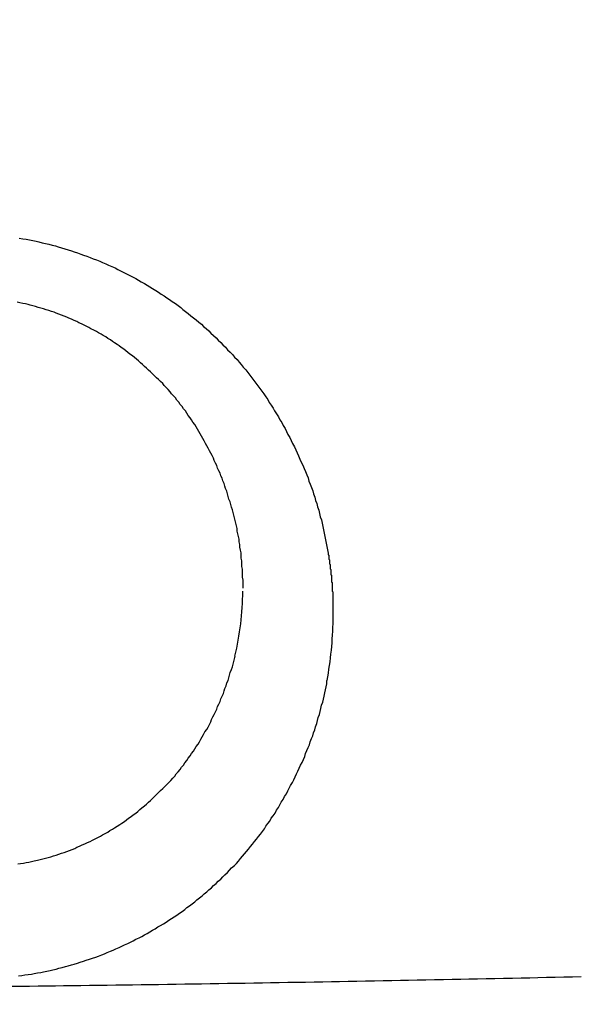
# Model space of a CAD drawing. Header units: millimetres. Extents: x -604189 to 881711, y -381903 to -7297.
# Tile 718 of 1056: x -572247 to -572239, y -161879 to -161865. Entities that reach past the tile are written whole.
import ezdxf

# ---------------------------------------------------------------- set-up
doc = ezdxf.new("R2010")
doc.units = ezdxf.units.MM
doc.header["$LTSCALE"] = 100
doc.linetypes.add('0.5_0.5', pattern=[1, 0.5, -0.5])
doc.linetypes.add('ACAD_ISO04W100', pattern=[30.5, 24, -3, 0.5, -3])
doc.layers.get('Defpoints').update_dxf_attribs({"color": 30})
doc.layers.add('OPIS', color=7, linetype='Continuous')
doc.layers.add('strop osie', color=80, linetype='ACAD_ISO04W100', lineweight=5)
doc.styles.get("Standard").update_dxf_attribs({"font": 'romans.shx', "width": 0.5})
doc.dimstyles.new('1 50', dxfattribs={"dimtxt": 150, "dimasz": 80, "dimexe": 1, "dimexo": 1, "dimgap": 20, "dimtad": 1, "dimdec": 0, "dimlfac": 0.1, "dimtxsty": 'Standard', "dimblk": 'ARCHTICK', "dimcen": 200, "dimclrd": 2, "dimadec": 1, "dimazin": 0, "dimtfac": 1, "dimtdec": 0, "dimtmove": 0, "dimatfit": 3, "dimldrblk": 'ARCHTICK', "dimfxl": 120, "dimfxlon": 1, "dimtfill": 1, "dimarcsym": 0})

# ---------------------------------------------------------------- blocks, each defined once
blk = doc.blocks.new('_ArchTick')
at = {"layer": 'strop osie', "color": 0, "const_width": 0.15}
blk.add_lwpolyline([(-0.5, -0.5), (0.5, 0.5)], dxfattribs=at)
blk = doc.blocks.new('*D3294')
at = {"layer": 'Defpoints', "color": 0, "linetype": 'ByBlock', "lineweight": 5, "transparency": 16777216}
for p in [(-595783.126, -159420.303), (-593748.924, -159420.303), (-552118.935, -179940.303)]:
    blk.add_point(p, dxfattribs=at)
at = {"layer": 'OPIS', "color": 0, "linetype": 'Continuous', "lineweight": -2, "transparency": 16777216}
for p, q in [((-595723.126, -159420.303), (-595784.126, -159420.303)), ((-595723.126, -179940.303), (-595784.126, -179940.303))]:
    blk.add_line(p, q, dxfattribs=at)
at = {"layer": 'OPIS', "color": 2, "lineweight": -2, "transparency": 16777216}
blk.add_line((-595783.126, -179940.303), (-595783.126, -159420.303), dxfattribs=at)
at = {"layer": 'OPIS', "color": 2, "linetype": 'ByBlock', "lineweight": -2, "transparency": 16777216, "xscale": 80, "yscale": 80, "zscale": 80}
for p, rotation in [((-595783.126, -159420.303), 90), ((-595783.126, -179940.303), 270)]:
    blk.add_blockref('_ArchTick', p, dxfattribs=dict(at, rotation=rotation))
at = {"layer": 'OPIS', "color": 0, "linetype": 'ByBlock', "lineweight": 13, "transparency": 16777216, "insert": (-595878.126, -169680.303), "char_height": 150, "attachment_point": 5, "rotation": 90, "bg_fill": 3, "box_fill_scale": 1.1, "bg_fill_color": 256, "bg_fill_true_color": 13158600, "bg_fill_transparency": 0}
blk.add_mtext('2052', dxfattribs=at)

msp = doc.modelspace()

# ---------------------------------------------------------------- hatches: boundary and pattern name
at = {"layer": 'OPIS', "linetype": 'ByBlock', "lineweight": 9}
h = msp.add_hatch(dxfattribs=at)
h.set_pattern_fill('ANSI37', color=0, scale=120, angle=45)
h.set_pattern_definition([(90, (-306927.96, 32475.8), (-381, 0), []), (180, (-306927.96, 32475.8), (-6e-14, -381), [])])
h.paths.add_polyline_path([(-564958.914, -172987.785), (-564958.914, -172265.291), (-565588.914, -172265.291), (-565588.914, -172265.291), (-565628.914, -172265.291), (-565628.914, -172420.3), (-565928.914, -172420.3), (-565928.914, -172265.293), (-565968.914, -172265.293), (-566598.914, -172265.293), (-566598.914, -172987.791, -0.414214), (-566255.978, -173330.728, -0.414052), (-566598.725, -173673.665), (-564960.201, -173673.656, -0.413115), (-565301.851, -173330.722, -0.414214)])
h.paths.add_polyline_path([(-563317.853, -172270.285), (-563958.914, -172270.285), (-563958.914, -172270.285), (-563998.914, -172270.285), (-563998.914, -172420.3), (-564288.914, -172420.3), (-564288.914, -172265.291), (-564328.914, -172265.291), (-564958.914, -172265.291), (-564958.914, -172987.785, -0.414214), (-564615.978, -173330.722, -0.414052), (-564958.725, -173673.658), (-563319.869, -173673.659, -0.412493), (-563660.789, -173330.728, -0.414214), (-563317.853, -172987.791)])
h.paths.add_polyline_path([(-562443.921, -172420.3), (-562658.914, -172420.3), (-562658.914, -172270.285), (-562698.914, -172270.285), (-563317.853, -172270.285), (-563317.853, -172987.791, -0.414214), (-562974.916, -173330.728, -0.414052), (-563317.663, -173673.665), (-562443.921, -173685.504)])
h.paths.add_polyline_path([(-562030.397, -172946.835, -0.330214), (-561835.821, -172684.34, -0.155268), (-561986.974, -172216.948, -0.443866), (-562283.974, -172485.594), (-562283.974, -172198.948), (-562289.824, -172198.948), (-562289.824, -172161.148), (-562318.924, -172161.148), (-562318.924, -172420.3), (-562443.921, -172420.3), (-562443.921, -173690.906), (-562060.928, -173690.694), (-562060.928, -173828.803), (-561442.163, -173828.803), (-561440.598, -173828.041), (-561440.598, -173828.803), (-560917.614, -173828.803), (-560910.306, -172420.3), (-561118.924, -172420.3), (-561118.924, -172161.148), (-561141.424, -172161.148), (-561141.424, -172207.948), (-561147.274, -172207.948), (-561147.274, -173026.498, -0.106281), (-561482.373, -172966.064, -0.965528)])
h.paths.add_polyline_path([(-569358.914, -172147.298), (-569368.914, -172147.298), (-569368.914, -172152.298), (-569358.914, -172420.3)], flags=16)
h.paths.add_polyline_path([(-569434.414, -172167.566), (-569436.684, -172167.037, -0.348623), (-569444.414, -172157.298, -0.414214), (-569434.414, -172147.298), (-569432.914, -172147.298), (-569432.914, -172137.298), (-569412.914, -172137.298), (-569412.914, -172095.298), (-569358.914, -172095.298), (-569358.914, -172147.298), (-569368.914, -172152.298)], flags=16)
h.paths.add_polyline_path([(-569444.414, -172157.298, -1), (-569424.414, -172157.298, -0.414214), (-569434.414, -172167.298), (-569434.414, -172167.566), (-569432.144, -172167.037, -0.482996)], flags=16)
h.paths.add_polyline_path([(-570317.764, -172888.159, -1), (-569769.066, -172888.159, -1)], flags=16)
h.paths.add_polyline_path([(-566598.914, -172265.293), (-567228.914, -172265.293), (-567228.914, -172265.293), (-567268.914, -172265.293), (-567268.914, -172420.3), (-567568.914, -172420.3), (-567568.914, -172265.291), (-567608.914, -172265.291), (-568238.914, -172265.291), (-568238.914, -172987.788, -0.414214), (-567895.978, -173330.725, -1), (-568581.851, -173330.725, -0.414214), (-568238.914, -172987.788), (-568238.914, -172265.291), (-568868.914, -172265.291), (-568868.914, -172265.291), (-568908.914, -172265.291), (-568908.914, -172420.3), (-569233.914, -172420.3), (-569233.913, -173827.215), (-569188.929, -173827.19), (-569188.929, -173694.629), (-566598.725, -173673.665, -0.414375), (-566941.851, -173330.728, -0.414214), (-566598.914, -172987.791)])
h.paths.add_polyline_path([(-572120.786, -158265.615), (-571320.791, -158262.947), (-571633.005, -158577.251, -0.297068), (-571469.456, -158828.231, -0.419695), (-571748.929, -159102.533), (-571748.929, -159611.059), (-571275.713, -159611.059), (-571214.429, -159611.059), (-571192.429, -159611.059), (-571148.429, -159611.059), (-571148.429, -159601.059), (-571085.429, -159601.059), (-570335.942, -159605.109), (-570335.942, -159420.303), (-569233.921, -159420.303), (-569233.921, -158097.444), (-574223.921, -158097.444), (-574223.921, -159420.303), (-573158.929, -159420.303), (-573158.929, -159611.059), (-573086.929, -159611.059), (-572477.429, -159612.072), (-572477.429, -159611.059), (-572455.429, -159611.059), (-572411.429, -159611.059), (-572411.429, -159601.059), (-572348.429, -159601.059), (-571748.929, -159603.45), (-571748.929, -159102.533, -0.408754), (-572018.154, -158828.231, -0.334215), (-571819.787, -158564.613)])
h.paths.add_polyline_path([(-571515.036, -159592.366), (-571515.339, -159252.667), (-571963.115, -159253.066), (-571962.812, -159592.766)], flags=24)
h.paths.add_polyline_path([(-571705.061, -158166.881), (-571705.061, -157654.119), (-571945.061, -157654.119), (-571945.061, -158166.881)], flags=9)
h.paths.add_polyline_path([(-563090.358, -172828.22), (-563090.667, -172481.849), (-563538.443, -172482.249), (-563538.134, -172828.62)], flags=9)
h.paths.add_polyline_path([(-561529.777, -172649.99), (-561530.086, -172303.619), (-561977.862, -172304.018), (-561977.553, -172650.389)], flags=25)
h.paths.add_polyline_path([(-561455.962, -173757.531), (-561455.962, -174270.293), (-561215.962, -174270.293), (-561215.962, -173757.531)], flags=9)
h.paths.add_polyline_path([(-569817.151, -172584.642), (-569817.454, -172244.943), (-570265.23, -172245.342), (-570264.927, -172585.042)], flags=24)
h.paths.add_polyline_path([(-570193.415, -172731.493), (-570193.415, -173044.826), (-569893.415, -173044.826), (-569893.415, -172731.493)], flags=8)
h.paths.add_polyline_path([(-570746.563, -173757.531), (-570746.563, -174270.293), (-570506.563, -174270.293), (-570506.563, -173757.531)], flags=9)
h.paths.add_polyline_path([(-570778.783, -172791.689), (-570246.64, -172791.689), (-570246.64, -172566.689), (-570778.783, -172566.689)], flags=24)
h.paths.add_polyline_path([(-572214.965, -173241.751), (-569885.679, -173241.751), (-569885.679, -172973.894), (-572214.965, -172973.894)], flags=24)
edge = h.paths.add_edge_path()
edge.add_line((-569358.914, -172220.297), (-569358.914, -171970.3))
edge.add_line((-569358.914, -171970.3), (-572181.901, -171970.3))
edge.add_line((-572181.901, -171970.3), (-572181.901, -172095.298))
edge.add_line((-572181.901, -172095.298), (-572109.901, -172095.298))
edge.add_line((-572109.901, -172095.298), (-572048.617, -172095.298))
edge.add_line((-572048.617, -172095.298), (-571561.686, -172095.298))
edge.add_line((-571561.686, -172095.298), (-571500.401, -172095.298))
edge.add_line((-571500.401, -172095.298), (-571478.401, -172095.298))
edge.add_line((-571478.401, -172095.298), (-571456.401, -172095.298))
edge.add_line((-571456.401, -172095.298), (-571395.117, -172095.298))
edge.add_line((-571395.117, -172095.298), (-570908.199, -172095.298))
edge.add_line((-570908.199, -172095.298), (-570846.914, -172095.298))
edge.add_line((-570846.914, -172095.298), (-570774.914, -172095.298))
edge.add_line((-570774.914, -172095.298), (-570728.914, -172095.298))
edge.add_line((-570728.914, -172095.298), (-570728.914, -172085.298))
edge.add_line((-570728.914, -172085.298), (-570665.914, -172085.298))
edge.add_line((-570665.914, -172085.298), (-569465.914, -172095.298))
edge.add_line((-569465.914, -172095.298), (-570268.581, -172095.298))
edge.add_line((-570268.581, -172095.298), (-570268.581, -172119.798))
edge.add_line((-570268.581, -172119.798), (-570197.581, -172119.798))
edge.add_line((-570197.581, -172119.798), (-569593.199, -172119.798))
edge.add_line((-569593.199, -172119.798), (-569516.914, -172119.798))
edge.add_line((-569516.914, -172119.798), (-569516.914, -172139.798))
edge.add_line((-569516.914, -172139.798), (-569593.199, -172139.798))
edge.add_line((-569593.199, -172139.798), (-570228.914, -172139.798))
edge.add_line((-570228.914, -172139.798), (-570268.581, -172139.798))
edge.add_line((-570268.581, -172139.798), (-570268.581, -172147.298))
edge.add_line((-570268.581, -172147.298), (-570288.581, -172147.298))
edge.add_line((-570288.581, -172147.298), (-570367.581, -172147.298))
edge.add_arc((-570667.414, -172157.298), 300, -95.73917, 1.91021, ccw=False)
edge.add_line((-570697.414, -172455.794), (-570697.414, -172167.566))
edge.add_line((-570697.414, -172167.566), (-570772.914, -172149.967))
edge.add_line((-570772.914, -172149.967), (-570772.914, -172147.298))
edge.add_line((-570772.914, -172147.298), (-570846.914, -172147.298))
edge.add_line((-570846.914, -172147.298), (-570908.199, -172147.298))
edge.add_line((-570908.199, -172147.298), (-571395.117, -172147.298))
edge.add_line((-571395.117, -172147.298), (-571456.401, -172147.298))
edge.add_line((-571456.401, -172147.298), (-571478.401, -172147.298))
edge.add_line((-571478.401, -172147.298), (-571500.401, -172147.298))
edge.add_line((-571500.401, -172147.298), (-571561.686, -172147.298))
edge.add_line((-571561.686, -172147.298), (-572048.617, -172147.298))
edge.add_line((-572048.617, -172147.298), (-572109.901, -172147.298))
edge.add_line((-572109.901, -172147.298), (-572181.901, -172147.298))
edge.add_line((-572181.901, -172147.298), (-572181.901, -172420.3))
edge.add_line((-572181.901, -172420.3), (-572288.93, -172420.3))
edge.add_line((-572288.93, -172420.3), (-572288.929, -173828.901))
edge.add_line((-572288.929, -173828.901), (-569233.913, -173827.215))
edge.add_line((-569233.913, -173827.215), (-569233.914, -172220.297))
edge.add_line((-569233.914, -172220.297), (-569358.914, -172220.297))
at = {"layer": 'OPIS', "linetype": 'ByBlock', "lineweight": 15}
h = msp.add_hatch(dxfattribs=at)
h.set_pattern_fill('ANSI37', color=0, scale=80, angle=45)
h.set_pattern_definition([(90, (-306927.96, 32475.8), (-254, 0), []), (180, (-306927.96, 32475.8), (-3e-14, -254), [])])
h.paths.add_polyline_path([(-559745.616, -168470.303), (-559845.616, -168470.303), (-559845.616, -168410.303), (-559745.616, -168410.303), (-559745.616, -168350.303), (-560845.616, -168350.303), (-560845.616, -168410.303), (-560745.616, -168410.303), (-560745.616, -168470.303, 0.267949), (-560295.616, -169249.726), (-560295.616, -169481.184, -0.414214), (-559952.679, -169824.121, -1), (-560638.553, -169824.121, -0.414214), (-560295.616, -169481.184), (-560295.616, -169249.726, -0.267949), (-560745.616, -168470.303), (-560845.616, -168470.303), (-560845.616, -168350.303), (-561118.924, -168350.303), (-561118.924, -172095.291), (-559553.922, -172095.29), (-559553.924, -168350.303), (-559745.616, -168350.303)])
h.paths.add_polyline_path([(-560989.238, -171970.288), (-560989.238, -171369.43), (-560514.238, -171369.43, -0.414232), (-560506.238, -171377.43), (-560506.238, -171961.436, -0.403374), (-560513.94, -171969.43), (-560989.238, -171969.43), (-560998.924, -171970.288)], flags=16)
h.paths.add_polyline_path([(-560569.238, -171447.43), (-560569.238, -171891.43, -0.414209), (-560619.237, -171941.43), (-560824.236, -171941.432, -0.414225), (-560874.238, -171891.432), (-560874.238, -171447.432, -0.414209), (-560824.238, -171397.432), (-560619.238, -171397.43, -0.414216)], flags=0)
h.paths.add_polyline_path([(-560754.738, -171692.272), (-560768.264, -171689.534), (-560778.52, -171674.091), (-560777.58, -171669.433), (-560791.338, -171669.433), (-560788.513, -171683.421), (-560780.618, -171695.311), (-560768.728, -171703.206), (-560754.738, -171706.031)], flags=0)
h.paths.add_polyline_path([(-560926.538, -171669.432), (-560944.038, -171669.432), (-560944.038, -171669.432), (-560938.912, -171681.806), (-560926.538, -171686.932)], flags=0)
h.paths.add_polyline_path([(-559553.926, -164304.92), (-559553.926, -164080.303), (-560998.924, -164080.303), (-560998.924, -164130.303), (-561051.758, -164130.303), (-561051.758, -164230.303), (-561112.409, -164230.303), (-561118.259, -165128.236), (-561111.758, -165130.303), (-561051.758, -165130.303), (-561051.758, -165230.303), (-560998.924, -165230.303), (-560998.924, -165930.303), (-560968.924, -165930.303), (-559691.758, -165930.303), (-559691.758, -166884.924, -0.259771), (-560368.468, -166480.303), (-560576.781, -166480.303, -0.694758), (-561118.924, -166682.141), (-561118.924, -167150.303), (-559553.924, -167150.303), (-559553.925, -165742.585, -0.501722), (-560517.887, -165023.753, -0.501722)])
h.paths.add_polyline_path([(-561051.758, -166930.303), (-561051.758, -167030.303), (-561111.758, -167030.303), (-561111.758, -166930.303)], flags=16)
h.paths.add_polyline_path([(-559553.926, -164304.92, 0.501722), (-560517.887, -165023.753, 0.501722), (-559553.925, -165742.585)], flags=17)
h.paths.add_polyline_path([(-559017.887, -165023.753, 0.331805), (-559553.926, -164304.92), (-559553.925, -165742.585, 0.331804)], flags=17)
h.paths.add_polyline_path([(-558393.92, -165930.303), (-559553.925, -165930.303), (-559553.924, -167030.303), (-558393.92, -167030.303)])
edge = h.paths.add_edge_path(flags=16)
edge.add_ellipse((-558869.257, -166529.058), major_axis=(0, 174.945), ratio=0.835608, start_angle=0, end_angle=180, ccw=False)
edge.add_line((-558869.023, -166354.089), (-558868.837, -166354.113))
edge.add_line((-558868.837, -166354.113), (-558551.758, -166354.113))
edge.add_ellipse((-558534.042, -166361.126), major_axis=(0, 22.068), ratio=0.905257, start_angle=0, end_angle=83.7318, ccw=False)
edge.add_line((-558534.042, -166339.058), (-558415.442, -166339.058))
edge.add_line((-558415.442, -166339.058), (-558415.442, -166719.058))
edge.add_line((-558415.442, -166719.058), (-558534.042, -166719.058))
edge.add_ellipse((-558534.042, -166696.99), major_axis=(0, 22.068), ratio=0.905257, start_angle=108.5291, end_angle=180, ccw=False)
edge.add_line((-558552.984, -166704.003), (-558869.257, -166704.003))
edge = h.paths.add_edge_path(flags=16)
edge.add_ellipse((-558655.149, -165473.071), major_axis=(119.577, 0), ratio=0.9754616, start_angle=134.53493, end_angle=225.46507, ccw=False)
edge.add_ellipse((-558571.362, -165553.094), major_axis=(-236.828, 0), ratio=0.9754616, start_angle=293.07706, end_angle=315.06459, ccw=False)
edge.add_ellipse((-558581.121, -165519.064), major_axis=(-200.962, 0), ratio=0.9754616, start_angle=268.86913, end_angle=294.41602, ccw=False)
edge.add_line((-558577.155, -165323.071), (-558434.725, -165323.071))
edge.add_line((-558434.725, -165323.071), (-558434.725, -165623.07))
edge.add_line((-558434.725, -165623.07), (-558577.155, -165623.07))
edge.add_ellipse((-558581.121, -165427.077), major_axis=(200.962, 0), ratio=0.9754616, start_angle=245.58398, end_angle=271.13087, ccw=False)
edge.add_ellipse((-558571.362, -165393.047), major_axis=(-236.828, 0), ratio=0.9754616, start_angle=404.93541, end_angle=426.92294, ccw=False)
h.paths.add_polyline_path([(-559691.758, -166075.303), (-560476.988, -166075.303, 0.131652), (-560368.468, -166480.303), (-559691.758, -166480.303)], flags=17)
h.paths.add_polyline_path([(-560476.988, -166075.303), (-559691.758, -166075.303), (-559691.758, -165930.303), (-560991.758, -165930.303), (-561051.758, -165930.303), (-561051.758, -166030.303), (-561118.924, -166030.303), (-561118.924, -166278.466, -0.694758), (-560576.781, -166480.303), (-560368.468, -166480.303, -0.131652)], flags=17)
h.paths.add_polyline_path([(-571773.92, -161590.543), (-574108.188, -161590.543), (-574098.917, -166615.286), (-571773.92, -166615.284)])
h.paths.add_polyline_path([(-559933.216, -164919.201), (-558639.203, -164919.201), (-558639.203, -164793.34), (-559933.216, -164793.34)], flags=25)
h.paths.add_polyline_path([(-560038.72, -166687.588), (-559732.99, -166687.588), (-559732.99, -166284.59), (-560038.72, -166284.59)], flags=25)
h.paths.add_polyline_path([(-559928.871, -165007.1), (-559413.75, -165007.1), (-559413.75, -164907.76), (-559928.871, -164907.76)], flags=9)
h.paths.add_polyline_path([(-559933.216, -164919.201), (-558639.203, -164919.201), (-558639.203, -164793.34), (-559933.216, -164793.34)], flags=25)
h.paths.add_polyline_path([(-560330.859, -165014.578), (-559994.182, -165014.578), (-559994.182, -164899.195), (-560330.859, -164899.195)], flags=24)
h.paths.add_polyline_path([(-560290.204, -164902.837), (-560108.354, -164902.837), (-560108.354, -164804.807), (-560290.204, -164804.807)], flags=24)
h.paths.add_polyline_path([(-560498.866, -166997.342), (-559983.744, -166997.342), (-559983.744, -166898.002), (-560498.866, -166898.002)], flags=24)
h.paths.add_polyline_path([(-560498.79, -166887.342), (-559655.724, -166887.342), (-559655.724, -166788.002), (-560498.79, -166788.002)], flags=24)
h.paths.add_polyline_path([(-560900.853, -167004.82), (-560564.177, -167004.82), (-560564.177, -166889.437), (-560900.853, -166889.437)], flags=24)
h.paths.add_polyline_path([(-560860.199, -166893.079), (-560678.349, -166893.079), (-560678.349, -166795.049), (-560860.199, -166795.049)], flags=24)
h.paths.add_polyline_path([(-560525.168, -170610.564), (-560010.047, -170610.564), (-560010.047, -170511.224), (-560525.168, -170511.224)], flags=24)
h.paths.add_polyline_path([(-560529.513, -170522.665), (-559444.307, -170522.665), (-559444.307, -170396.804), (-560529.513, -170396.804)], flags=9)
h.paths.add_polyline_path([(-560927.156, -170618.042), (-560590.479, -170618.042), (-560590.479, -170502.659), (-560927.156, -170502.659)], flags=24)
h.paths.add_polyline_path([(-560886.501, -170506.301), (-560704.651, -170506.301), (-560704.651, -170408.271), (-560886.501, -170408.271)], flags=24)
h.paths.add_polyline_path([(-560065.3, -168940.358), (-560065.3, -168600.658), (-560513.076, -168600.658), (-560513.076, -168940.358)], flags=24)
h.paths.add_polyline_path([(-559111.526, -164087.386), (-558760.99, -164087.386), (-558760.815, -164093.192), (-558760.644, -164098.997), (-558760.476, -164104.803), (-558760.311, -164110.608), (-558760.15, -164116.414), (-558759.991, -164122.22), (-558759.835, -164128.025), (-558759.683, -164133.831), (-558759.534, -164139.637), (-558759.387, -164145.443), (-558759.244, -164151.25), (-558759.104, -164157.056), (-558758.967, -164162.862), (-558758.833, -164168.669), (-558758.702, -164174.475), (-558758.575, -164180.282), (-558758.45, -164186.088), (-558758.328, -164191.895), (-558758.21, -164197.701), (-558758.094, -164203.508), (-558757.982, -164209.315), (-558757.872, -164215.122), (-558757.766, -164220.929), (-558757.663, -164226.736), (-558757.563, -164232.543), (-558757.465, -164238.35), (-558757.371, -164244.157), (-558757.28, -164249.965), (-558757.192, -164255.772), (-558757.107, -164261.579), (-558757.025, -164267.387), (-558756.946, -164273.194), (-558756.87, -164279.001), (-558756.797, -164284.809), (-558756.728, -164290.616), (-558756.661, -164296.424), (-558756.598, -164302.232), (-558756.538, -164308.039), (-558756.482, -164313.847), (-558756.428, -164319.654), (-558756.378, -164325.462), (-558756.332, -164331.27), (-558756.288, -164337.078), (-558756.248, -164342.885), (-558756.212, -164348.693), (-558756.178, -164354.501), (-558756.147, -164360.309), (-558756.118, -164366.117), (-558756.091, -164371.925), (-558756.066, -164377.733), (-558756.042, -164383.541), (-558756.02, -164389.348), (-558756.004, -164395.156), (-558755.999, -164400.964), (-558756.007, -164406.772), (-558756.031, -164412.58), (-558756.073, -164418.388), (-558756.132, -164424.195), (-558756.21, -164430.003), (-558756.308, -164435.81), (-558756.425, -164441.617), (-558756.562, -164447.423), (-558756.72, -164453.229), (-558756.898, -164459.034), (-558757.098, -164464.838), (-558757.32, -164470.642), (-558757.565, -164476.445), (-558757.837, -164482.247), (-558758.138, -164488.047), (-558758.47, -164493.845), (-558758.837, -164499.642), (-558759.241, -164505.435), (-558759.684, -164511.226), (-558760.175, -164517.014), (-558760.725, -164522.795), (-558761.35, -164528.569), (-558762.06, -164534.333), (-558762.874, -164540.084), (-558763.809, -164545.816), (-558764.883, -164551.524), (-558766.116, -164557.201), (-558767.538, -164562.832), (-558769.177, -164568.402), (-558771.062, -164573.894), (-558773.233, -164579.28), (-558775.735, -164584.521), (-558778.61, -164589.566), (-558781.897, -164594.354), (-558785.628, -164598.798), (-558789.808, -164602.827), (-558794.374, -164606.413), (-558799.255, -164609.556), (-558804.382, -164612.284), (-558809.694, -164614.629), (-558815.143, -164616.63), (-558820.694, -164618.326), (-558826.325, -164619.753), (-558832.011, -164620.95), (-558837.732, -164621.95), (-558843.479, -164622.786), (-558849.244, -164623.49), (-558855.021, -164624.092), (-558860.805, -164624.612), (-558866.595, -164625.056), (-558872.391, -164625.431), (-558878.19, -164625.744), (-558883.993, -164625.999), (-558889.798, -164626.204), (-558895.604, -164626.363), (-558901.411, -164626.484), (-558907.218, -164626.57), (-558913.026, -164626.629), (-558918.834, -164626.664), (-558924.642, -164626.683), (-558930.45, -164626.69), (-558936.258, -164626.691), (-558941.521, -164626.69), (-558946.785, -164626.685), (-558952.048, -164626.672), (-558957.312, -164626.645), (-558962.575, -164626.602), (-558967.838, -164626.537), (-558973.1, -164626.447), (-558978.362, -164626.327), (-558983.623, -164626.174), (-558988.883, -164625.983), (-558994.142, -164625.75), (-558999.398, -164625.47), (-559004.651, -164625.141), (-559009.9, -164624.756), (-559015.145, -164624.311), (-559020.383, -164623.802), (-559025.614, -164623.22), (-559030.834, -164622.543), (-559036.037, -164621.747), (-559041.216, -164620.812), (-559046.364, -164619.713), (-559051.466, -164618.424), (-559056.508, -164616.915), (-559061.47, -164615.16), (-559066.326, -164613.131), (-559071.043, -164610.799), (-559075.583, -164608.137), (-559079.894, -164605.121), (-559083.925, -164601.738), (-559087.622, -164597.995), (-559090.945, -164593.918), (-559093.905, -164589.566), (-559096.527, -164585.003), (-559098.839, -164580.275), (-559100.873, -164575.422), (-559102.662, -164570.472), (-559104.238, -164565.45), (-559105.625, -164560.373), (-559106.843, -164555.253), (-559107.915, -164550.1), (-559108.86, -164544.923), (-559109.695, -164539.726), (-559110.431, -164534.514), (-559111.082, -164529.291), (-559111.66, -164524.059), (-559112.176, -164518.821), (-559112.639, -164513.578), (-559113.058, -164508.331), (-559113.442, -164503.082), (-559113.794, -164497.83), (-559114.116, -164492.577), (-559114.412, -164487.322), (-559114.682, -164482.065), (-559114.93, -164476.808), (-559115.157, -164471.549), (-559115.363, -164466.29), (-559115.551, -164461.03), (-559115.72, -164455.769), (-559115.872, -164450.508), (-559116.007, -164445.246), (-559116.125, -164439.984), (-559116.227, -164434.721), (-559116.313, -164429.459), (-559116.383, -164424.196), (-559116.438, -164418.933), (-559116.477, -164413.669), (-559116.503, -164408.406), (-559116.515, -164403.142), (-559116.515, -164397.879), (-559116.505, -164392.616), (-559116.488, -164387.352), (-559116.467, -164382.089), (-559116.445, -164376.825), (-559116.422, -164371.562), (-559116.398, -164366.299), (-559116.372, -164361.035), (-559116.344, -164355.772), (-559116.314, -164350.508), (-559116.282, -164345.245), (-559116.247, -164339.982), (-559116.21, -164334.718), (-559116.169, -164329.455), (-559116.126, -164324.192), (-559116.08, -164318.929), (-559116.032, -164313.665), (-559115.98, -164308.402), (-559115.926, -164303.139), (-559115.87, -164297.876), (-559115.811, -164292.613), (-559115.749, -164287.35), (-559115.684, -164282.087), (-559115.617, -164276.824), (-559115.547, -164271.561), (-559115.475, -164266.298), (-559115.4, -164261.035), (-559115.323, -164255.772), (-559115.244, -164250.509), (-559115.161, -164245.246), (-559115.077, -164239.984), (-559114.99, -164234.721), (-559114.9, -164229.458), (-559114.808, -164224.196), (-559114.713, -164218.933), (-559114.616, -164213.67), (-559114.517, -164208.408), (-559114.415, -164203.145), (-559114.31, -164197.883), (-559114.203, -164192.621), (-559114.093, -164187.358), (-559113.981, -164182.096), (-559113.866, -164176.834), (-559113.749, -164171.572), (-559113.629, -164166.31), (-559113.506, -164161.048), (-559113.382, -164155.786), (-559113.254, -164150.524), (-559113.124, -164145.262), (-559112.991, -164140), (-559112.856, -164134.739), (-559112.719, -164129.477), (-559112.578, -164124.215), (-559112.436, -164118.954), (-559112.29, -164113.692), (-559112.142, -164108.431), (-559111.992, -164103.17), (-559111.839, -164097.908), (-559111.684, -164092.647)])
edge = h.paths.add_edge_path()
edge.add_line((-558393.92, -164080.303), (-559553.926, -164080.303))
edge.add_line((-559553.926, -164080.303), (-559553.926, -164304.92))
edge.add_arc((-559767.887, -165023.753), 750, 0, 73.424314, ccw=False)
edge.add_arc((-559767.887, -165023.753), 750, -73.424255, 0, ccw=False)
edge.add_line((-559553.925, -165742.585), (-559553.925, -165830.303))
edge.add_line((-559553.925, -165830.303), (-558393.92, -165830.303))
edge.add_line((-558393.92, -165830.303), (-558393.92, -164080.303))

# ---------------------------------------------------------------- next in the draw order: dimensions: what is measured, and where the dimension line sits
at = {"layer": 'OPIS', "color": 0, "linetype": 'ByBlock', "lineweight": 13}
dim = msp.add_linear_dim(base=(-595783.126, -159420.303), p1=(-552118.935, -179940.303), p2=(-593748.924, -159420.303), angle=90, dimstyle='1 50', override={"dimtmove": 1, "dimfxl": 60, "dimarcsym": 1}, dxfattribs=at)
dim.commit()
dim.dimension.update_dxf_attribs({"geometry": '*D3294', "text_midpoint": (-595878.126, -169680.303)})

# ---------------------------------------------------------------- next in the draw order: hatches: boundary and pattern name
at = {"layer": 'OPIS', "linetype": '0.5_0.5', "lineweight": 13}
h = msp.add_hatch(dxfattribs=at)
h.set_pattern_fill('ANSI37', color=0, scale=130)
h.set_pattern_definition([(45, (-597218.54, 256668.8), (-291.85832, 291.85832), []), (135, (-597218.54, 256668.8), (-291.85832, -291.85832), [])])
edge = h.paths.add_edge_path(flags=16)
edge.add_line((-570958.916, -168985.281), (-571058.916, -168985.281))
edge.add_line((-571058.916, -168985.281), (-572598.916, -168985.281))
edge.add_line((-572598.916, -168985.281), (-572598.915, -170470.3))
edge.add_line((-572598.915, -170470.3), (-570825.763, -170470.3))
edge.add_arc((-570508.916, -170339.099), 342.937, 180, 202.49364, ccw=False)
edge.add_arc((-570508.916, -170339.099), 342.937, 90, 180, ccw=False)
edge.add_line((-570508.916, -169996.163), (-570508.916, -169764.704))
edge.add_arc((-570058.916, -168985.281), 900, 180, 240, ccw=False)
edge = h.paths.add_edge_path(flags=17)
edge.add_line((-569358.915, -170085.281), (-569358.916, -168985.281))
edge.add_line((-569358.916, -168985.281), (-569358.917, -168985.281))
edge.add_line((-569358.917, -168985.281), (-569958.916, -168985.281))
edge.add_line((-569958.916, -168985.281), (-570058.916, -168985.281))
edge.add_line((-570058.916, -168985.281), (-570058.916, -168925.281))
edge.add_line((-570058.916, -168925.281), (-569958.916, -168925.281))
edge.add_line((-569958.916, -168925.281), (-569958.916, -168865.281))
edge.add_line((-569958.916, -168865.281), (-569358.916, -168865.281))
edge.add_line((-569358.916, -168865.281), (-569358.917, -166865.281))
edge.add_line((-569358.917, -166865.281), (-574098.917, -166865.286))
edge.add_line((-574098.917, -166865.286), (-574098.914, -171970.3))
edge.add_line((-574098.914, -171970.3), (-572608.913, -171970.3))
edge.add_line((-572608.913, -171970.3), (-571504.913, -170590.3))
edge.add_line((-571504.913, -170590.3), (-572718.915, -170590.3))
edge.add_line((-572718.915, -170590.3), (-572718.916, -168865.281))
edge.add_line((-572718.916, -168865.281), (-571058.916, -168865.281))
edge.add_line((-571058.916, -168865.281), (-571058.916, -168925.281))
edge.add_line((-571058.916, -168925.281), (-570958.916, -168925.281))
edge.add_line((-570958.916, -168925.281), (-570958.916, -168985.281))
edge.add_arc((-570058.916, -168985.281), 900, 180, 240)
edge.add_line((-570508.916, -169764.704), (-570508.916, -169996.163))
edge.add_arc((-570508.916, -170339.099), 342.937, 0, 90, ccw=False)
edge.add_arc((-570508.916, -170339.099), 342.937, 208.97989, 360, ccw=False)
edge.add_line((-570808.913, -170505.253), (-570808.913, -171171.086))
edge.add_arc((-570808.913, -171220.3), 49.214, 0, 90, ccw=False)
edge.add_arc((-570808.913, -171220.3), 49.214, 270, 360, ccw=False)
edge.add_line((-570808.913, -171269.514), (-570808.913, -171970.3))
edge.add_line((-570808.913, -171970.3), (-569358.914, -171970.3))
edge.add_line((-569358.914, -171970.3), (-569358.915, -170085.281))
h.paths.add_polyline_path([(-561118.924, -159870.303), (-590334.655, -159870.303), (-590334.655, -161470.303), (-562318.924, -161470.303), (-562318.924, -172095.292), (-561118.924, -172095.291), (-561118.924, -168350.303), (-552073.919, -168350.303), (-552073.92, -167150.303), (-561118.924, -167150.303)])
h.paths.add_polyline_path([(-572856.927, -169813.68), (-569451.07, -169813.68), (-569451.07, -169408.68), (-572856.927, -169408.68)], flags=16)

# ---------------------------------------------------------------- next in the draw order: linework, layer by layer
at = {"color": 0, "linetype": 'ByBlock'}
for points in [[(-572243.997, -161874.038, 0.055374), (-572243.879, -161873.071)], [(-572242.621, -161874.405, 0.040897), (-572242.532, -161873.496)]]:
    msp.add_lwpolyline(points, format="xyb", dxfattribs=at)
at = {"color": 0}
for points in [[(-572247.216, -161867.801, 0), (-572247.166, -161867.809, 0), (-572247.116, -161867.818, 0), (-572247.066, -161867.827, 0), (-572247.016, -161867.837, 0), (-572246.966, -161867.847, 0), (-572246.926, -161867.857, 0), (-572246.876, -161867.869, 0), (-572246.826, -161867.88, 0), (-572246.776, -161867.892, 0), (-572246.726, -161867.905, 0), (-572246.676, -161867.917, 0), (-572246.636, -161867.931, 0), (-572246.586, -161867.945, 0), (-572246.536, -161867.959, 0), (-572246.486, -161867.973, 0), (-572246.436, -161867.989, 0), (-572246.396, -161868.004, 0), (-572246.346, -161868.02, 0), (-572246.296, -161868.037, 0), (-572246.256, -161868.053, 0), (-572246.206, -161868.071, 0), (-572246.156, -161868.088, 0), (-572246.116, -161868.107, 0), (-572246.066, -161868.125, 0), (-572246.016, -161868.144, 0), (-572245.976, -161868.163, 0), (-572245.926, -161868.183, 0), (-572245.886, -161868.203, 0), (-572245.836, -161868.224, 0), (-572245.786, -161868.245, 0), (-572245.746, -161868.267, 0), (-572245.706, -161868.288, 0), (-572245.656, -161868.311, 0), (-572245.616, -161868.333, 0), (-572245.566, -161868.356, 0), (-572245.526, -161868.38, 0), (-572245.476, -161868.403, 0), (-572245.436, -161868.428, 0), (-572245.396, -161868.452, 0), (-572245.346, -161868.477, 0), (-572245.306, -161868.502, 0), (-572245.266, -161868.528, 0), (-572245.226, -161868.554, 0), (-572245.176, -161868.581, 0), (-572245.136, -161868.608, 0), (-572245.096, -161868.635, 0), (-572245.056, -161868.662, 0), (-572245.016, -161868.69, 0), (-572244.976, -161868.718, 0), (-572244.936, -161868.747, 0), (-572244.886, -161868.776, 0), (-572244.846, -161868.805, 0), (-572244.806, -161868.835, 0), (-572244.776, -161868.865, 0), (-572244.736, -161868.896, 0), (-572244.696, -161868.926, 0), (-572244.656, -161868.958, 0), (-572244.616, -161868.989, 0), (-572244.576, -161869.021, 0), (-572244.536, -161869.053, 0), (-572244.496, -161869.085, 0), (-572244.466, -161869.118, 0), (-572244.426, -161869.151, 0), (-572244.386, -161869.185, 0), (-572244.356, -161869.219, 0), (-572244.316, -161869.253, 0), (-572244.276, -161869.287, 0), (-572244.246, -161869.322, 0), (-572244.206, -161869.357, 0), (-572244.176, -161869.393, 0), (-572244.136, -161869.429, 0), (-572244.106, -161869.465, 0), (-572244.066, -161869.501, 0), (-572244.036, -161869.538, 0), (-572244.006, -161869.575, 0), (-572243.966, -161869.612, 0), (-572243.936, -161869.65, 0), (-572243.906, -161869.688, 0), (-572243.876, -161869.726, 0), (-572243.836, -161869.765, 0), (-572243.806, -161869.804, 0), (-572243.776, -161869.843, 0), (-572243.746, -161869.883, 0), (-572243.716, -161869.923, 0), (-572243.686, -161869.963, 0), (-572243.656, -161870.003, 0), (-572243.626, -161870.044, 0), (-572243.596, -161870.085, 0), (-572243.566, -161870.126, 0), (-572243.536, -161870.168, 0), (-572243.506, -161870.21, 0), (-572243.486, -161870.252, 0), (-572243.456, -161870.294, 0), (-572243.426, -161870.337, 0), (-572243.406, -161870.38, 0), (-572243.376, -161870.423, 0), (-572243.346, -161870.466, 0), (-572243.326, -161870.51, 0), (-572243.296, -161870.554, 0), (-572243.276, -161870.598, 0), (-572243.246, -161870.642, 0), (-572243.226, -161870.687, 0), (-572243.206, -161870.731, 0), (-572243.176, -161870.776, 0), (-572243.156, -161870.822, 0), (-572243.136, -161870.867, 0), (-572243.106, -161870.913, 0), (-572243.086, -161870.959, 0), (-572243.066, -161871.005, 0), (-572243.046, -161871.051, 0), (-572243.026, -161871.097, 0), (-572243.006, -161871.144, 0), (-572242.986, -161871.19, 0), (-572242.966, -161871.237, 0), (-572242.946, -161871.284, 0), (-572242.926, -161871.332, 0), (-572242.906, -161871.379, 0), (-572242.896, -161871.426, 0), (-572242.876, -161871.474, 0), (-572242.856, -161871.522, 0), (-572242.836, -161871.57, 0), (-572242.826, -161871.618, 0), (-572242.806, -161871.666, 0), (-572242.796, -161871.715, 0), (-572242.776, -161871.763, 0), (-572242.766, -161871.812, 0), (-572242.746, -161871.86, 0), (-572242.736, -161871.909, 0), (-572242.726, -161871.958, 0), (-572242.706, -161872.007, 0), (-572242.696, -161872.056, 0), (-572242.686, -161872.105, 0), (-572242.676, -161872.154, 0), (-572242.666, -161872.203, 0), (-572242.656, -161872.253, 0), (-572242.646, -161872.302, 0), (-572242.636, -161872.352, 0), (-572242.626, -161872.401, 0), (-572242.616, -161872.451, 0), (-572242.606, -161872.5, 0)], [(-572243.876, -161873.024, 0), (-572243.876, -161872.984, 0), (-572243.876, -161872.943, 0), (-572243.876, -161872.903, 0), (-572243.886, -161872.862, 0), (-572243.886, -161872.821, 0), (-572243.886, -161872.781, 0), (-572243.886, -161872.74, 0), (-572243.896, -161872.7, 0), (-572243.896, -161872.659, 0), (-572243.896, -161872.618, 0), (-572243.906, -161872.578, 0), (-572243.906, -161872.537, 0), (-572243.906, -161872.497, 0), (-572243.916, -161872.456, 0), (-572243.926, -161872.415, 0), (-572243.926, -161872.375, 0), (-572243.936, -161872.335, 0), (-572243.936, -161872.294, 0), (-572243.946, -161872.254, 0), (-572243.956, -161872.213, 0), (-572243.966, -161872.173, 0), (-572243.966, -161872.133, 0), (-572243.976, -161872.093, 0), (-572243.986, -161872.053, 0), (-572243.996, -161872.013, 0), (-572244.006, -161871.973, 0), (-572244.016, -161871.933, 0), (-572244.026, -161871.893, 0), (-572244.036, -161871.854, 0), (-572244.046, -161871.814, 0), (-572244.056, -161871.774, 0), (-572244.066, -161871.735, 0), (-572244.086, -161871.696, 0), (-572244.096, -161871.656, 0), (-572244.106, -161871.617, 0), (-572244.116, -161871.578, 0), (-572244.136, -161871.539, 0), (-572244.146, -161871.501, 0), (-572244.156, -161871.462, 0), (-572244.176, -161871.424, 0), (-572244.186, -161871.385, 0), (-572244.206, -161871.347, 0), (-572244.216, -161871.309, 0), (-572244.236, -161871.271, 0), (-572244.256, -161871.233, 0), (-572244.266, -161871.195, 0), (-572244.286, -161871.158, 0), (-572244.306, -161871.121, 0), (-572244.316, -161871.083, 0), (-572244.336, -161871.046, 0), (-572244.356, -161871.009, 0), (-572244.376, -161870.973, 0), (-572244.396, -161870.936, 0), (-572244.416, -161870.9, 0), (-572244.436, -161870.864, 0), (-572244.456, -161870.828, 0), (-572244.476, -161870.792, 0), (-572244.496, -161870.757, 0), (-572244.516, -161870.721, 0), (-572244.536, -161870.686, 0), (-572244.556, -161870.651, 0), (-572244.576, -161870.617, 0), (-572244.596, -161870.582, 0), (-572244.626, -161870.548, 0), (-572244.646, -161870.514, 0), (-572244.666, -161870.48, 0), (-572244.696, -161870.446, 0), (-572244.716, -161870.413, 0), (-572244.736, -161870.38, 0), (-572244.766, -161870.347, 0), (-572244.786, -161870.314, 0), (-572244.816, -161870.282, 0), (-572244.836, -161870.249, 0), (-572244.866, -161870.218, 0), (-572244.886, -161870.186, 0), (-572244.916, -161870.154, 0), (-572244.946, -161870.123, 0), (-572244.966, -161870.092, 0), (-572244.996, -161870.061, 0), (-572245.026, -161870.031, 0), (-572245.056, -161870.001, 0), (-572245.076, -161869.971, 0), (-572245.106, -161869.941, 0), (-572245.136, -161869.912, 0), (-572245.166, -161869.883, 0), (-572245.196, -161869.854, 0), (-572245.226, -161869.826, 0), (-572245.256, -161869.797, 0), (-572245.286, -161869.769, 0), (-572245.316, -161869.742, 0), (-572245.346, -161869.714, 0), (-572245.376, -161869.687, 0), (-572245.406, -161869.661, 0), (-572245.436, -161869.634, 0), (-572245.466, -161869.608, 0), (-572245.496, -161869.582, 0), (-572245.526, -161869.557, 0), (-572245.566, -161869.531, 0), (-572245.596, -161869.506, 0), (-572245.626, -161869.482, 0), (-572245.656, -161869.458, 0), (-572245.696, -161869.434, 0), (-572245.726, -161869.41, 0), (-572245.756, -161869.387, 0), (-572245.796, -161869.364, 0), (-572245.826, -161869.341, 0), (-572245.856, -161869.319, 0), (-572245.896, -161869.297, 0), (-572245.926, -161869.275, 0), (-572245.966, -161869.254, 0), (-572245.996, -161869.233, 0), (-572246.036, -161869.213, 0), (-572246.066, -161869.193, 0), (-572246.106, -161869.173, 0), (-572246.146, -161869.153, 0), (-572246.176, -161869.134, 0), (-572246.216, -161869.116, 0), (-572246.246, -161869.097, 0), (-572246.286, -161869.079, 0), (-572246.326, -161869.062, 0), (-572246.356, -161869.044, 0), (-572246.396, -161869.028, 0), (-572246.436, -161869.011, 0), (-572246.476, -161868.995, 0), (-572246.506, -161868.979, 0), (-572246.546, -161868.964, 0), (-572246.586, -161868.949, 0), (-572246.626, -161868.935, 0), (-572246.666, -161868.92, 0), (-572246.696, -161868.907, 0), (-572246.736, -161868.893, 0), (-572246.776, -161868.88, 0), (-572246.816, -161868.868, 0), (-572246.856, -161868.856, 0), (-572246.896, -161868.844, 0), (-572246.936, -161868.833, 0), (-572246.976, -161868.822, 0), (-572247.016, -161868.811, 0), (-572247.056, -161868.801, 0), (-572247.086, -161868.792, 0), (-572247.126, -161868.783, 0), (-572247.166, -161868.774, 0), (-572247.206, -161868.765, 0), (-572247.246, -161868.757, 0)], [(-572242.606, -161872.5, 0), (-572242.606, -161872.507, 0), (-572242.606, -161872.513, 0), (-572242.606, -161872.519, 0), (-572242.606, -161872.525, 0), (-572242.596, -161872.532, 0), (-572242.596, -161872.538, 0), (-572242.596, -161872.544, 0), (-572242.596, -161872.55, 0), (-572242.596, -161872.557, 0), (-572242.596, -161872.563, 0), (-572242.596, -161872.569, 0), (-572242.596, -161872.575, 0), (-572242.596, -161872.582, 0), (-572242.596, -161872.588, 0), (-572242.596, -161872.594, 0), (-572242.586, -161872.6, 0), (-572242.586, -161872.607, 0), (-572242.586, -161872.613, 0), (-572242.586, -161872.619, 0), (-572242.586, -161872.626, 0), (-572242.586, -161872.632, 0), (-572242.586, -161872.638, 0), (-572242.586, -161872.644, 0), (-572242.586, -161872.651, 0), (-572242.586, -161872.657, 0), (-572242.586, -161872.663, 0), (-572242.576, -161872.669, 0), (-572242.576, -161872.676, 0), (-572242.576, -161872.682, 0), (-572242.576, -161872.688, 0), (-572242.576, -161872.694, 0), (-572242.576, -161872.701, 0), (-572242.576, -161872.707, 0), (-572242.576, -161872.713, 0), (-572242.576, -161872.719, 0), (-572242.576, -161872.726, 0), (-572242.576, -161872.732, 0), (-572242.576, -161872.738, 0), (-572242.566, -161872.744, 0), (-572242.566, -161872.751, 0), (-572242.566, -161872.757, 0), (-572242.566, -161872.763, 0), (-572242.566, -161872.77, 0), (-572242.566, -161872.776, 0), (-572242.566, -161872.782, 0), (-572242.566, -161872.788, 0), (-572242.566, -161872.795, 0), (-572242.566, -161872.801, 0), (-572242.566, -161872.807, 0), (-572242.566, -161872.813, 0), (-572242.566, -161872.82, 0), (-572242.566, -161872.826, 0), (-572242.556, -161872.832, 0), (-572242.556, -161872.838, 0), (-572242.556, -161872.845, 0), (-572242.556, -161872.851, 0), (-572242.556, -161872.857, 0), (-572242.556, -161872.864, 0), (-572242.556, -161872.87, 0), (-572242.556, -161872.876, 0), (-572242.556, -161872.882, 0), (-572242.556, -161872.889, 0), (-572242.556, -161872.895, 0), (-572242.556, -161872.901, 0), (-572242.556, -161872.907, 0), (-572242.556, -161872.914, 0), (-572242.556, -161872.92, 0), (-572242.556, -161872.926, 0), (-572242.556, -161872.933, 0), (-572242.546, -161872.939, 0), (-572242.546, -161872.945, 0), (-572242.546, -161872.951, 0), (-572242.546, -161872.958, 0), (-572242.546, -161872.964, 0), (-572242.546, -161872.97, 0), (-572242.546, -161872.976, 0), (-572242.546, -161872.983, 0), (-572242.546, -161872.989, 0), (-572242.546, -161872.995, 0), (-572242.546, -161873.002, 0), (-572242.546, -161873.008, 0), (-572242.546, -161873.014, 0), (-572242.546, -161873.02, 0), (-572242.546, -161873.027, 0), (-572242.546, -161873.033, 0), (-572242.546, -161873.039, 0), (-572242.546, -161873.045, 0), (-572242.546, -161873.052, 0), (-572242.546, -161873.058, 0), (-572242.546, -161873.064, 0), (-572242.546, -161873.07, 0), (-572242.536, -161873.077, 0), (-572242.536, -161873.083, 0), (-572242.536, -161873.089, 0), (-572242.536, -161873.096, 0), (-572242.536, -161873.102, 0), (-572242.536, -161873.108, 0), (-572242.536, -161873.114, 0), (-572242.536, -161873.121, 0), (-572242.536, -161873.127, 0), (-572242.536, -161873.133, 0), (-572242.536, -161873.139, 0), (-572242.536, -161873.146, 0), (-572242.536, -161873.152, 0), (-572242.536, -161873.158, 0), (-572242.536, -161873.164, 0), (-572242.536, -161873.171, 0), (-572242.536, -161873.177, 0), (-572242.536, -161873.183, 0), (-572242.536, -161873.19, 0), (-572242.536, -161873.196, 0), (-572242.536, -161873.202, 0), (-572242.536, -161873.208, 0), (-572242.536, -161873.215, 0), (-572242.536, -161873.221, 0), (-572242.536, -161873.227, 0), (-572242.536, -161873.233, 0), (-572242.536, -161873.24, 0), (-572242.536, -161873.246, 0), (-572242.536, -161873.252, 0), (-572242.536, -161873.258, 0), (-572242.536, -161873.265, 0), (-572242.536, -161873.271, 0), (-572242.536, -161873.277, 0), (-572242.536, -161873.283, 0), (-572242.536, -161873.29, 0), (-572242.536, -161873.296, 0), (-572242.536, -161873.302, 0), (-572242.536, -161873.308, 0), (-572242.536, -161873.315, 0), (-572242.536, -161873.321, 0), (-572242.536, -161873.327, 0), (-572242.536, -161873.334, 0), (-572242.536, -161873.34, 0), (-572242.536, -161873.346, 0), (-572242.536, -161873.352, 0), (-572242.536, -161873.359, 0), (-572242.536, -161873.365, 0), (-572242.536, -161873.371, 0), (-572242.536, -161873.377, 0), (-572242.536, -161873.384, 0), (-572242.536, -161873.39, 0), (-572242.536, -161873.396, 0), (-572242.536, -161873.402, 0), (-572242.536, -161873.409, 0), (-572242.536, -161873.415, 0), (-572242.536, -161873.421, 0), (-572242.536, -161873.427, 0), (-572242.536, -161873.433, 0), (-572242.536, -161873.44, 0), (-572242.536, -161873.446, 0), (-572242.536, -161873.452, 0), (-572242.536, -161873.458, 0), (-572242.536, -161873.465, 0), (-572242.536, -161873.471, 0), (-572242.536, -161873.477, 0), (-572242.536, -161873.483, 0), (-572242.536, -161873.49, 0), (-572242.536, -161873.496, 0)], [(-572247.236, -161877.141, 0), (-572247.196, -161877.135, 0), (-572247.156, -161877.128, 0), (-572247.116, -161877.12, 0), (-572247.076, -161877.113, 0), (-572247.036, -161877.104, 0), (-572246.996, -161877.095, 0), (-572246.946, -161877.086, 0), (-572246.906, -161877.076, 0), (-572246.866, -161877.066, 0), (-572246.826, -161877.055, 0), (-572246.786, -161877.044, 0), (-572246.746, -161877.033, 0), (-572246.706, -161877.021, 0), (-572246.666, -161877.008, 0), (-572246.626, -161876.995, 0), (-572246.586, -161876.982, 0), (-572246.546, -161876.968, 0), (-572246.506, -161876.953, 0), (-572246.466, -161876.939, 0), (-572246.426, -161876.923, 0), (-572246.386, -161876.908, 0), (-572246.356, -161876.892, 0), (-572246.316, -161876.875, 0), (-572246.276, -161876.858, 0), (-572246.236, -161876.841, 0), (-572246.196, -161876.823, 0), (-572246.156, -161876.805, 0), (-572246.126, -161876.786, 0), (-572246.086, -161876.767, 0), (-572246.046, -161876.747, 0), (-572246.006, -161876.728, 0), (-572245.976, -161876.707, 0), (-572245.936, -161876.687, 0), (-572245.896, -161876.666, 0), (-572245.866, -161876.644, 0), (-572245.826, -161876.622, 0), (-572245.796, -161876.6, 0), (-572245.756, -161876.577, 0), (-572245.716, -161876.554, 0), (-572245.686, -161876.531, 0), (-572245.646, -161876.507, 0), (-572245.616, -161876.483, 0), (-572245.586, -161876.458, 0), (-572245.546, -161876.433, 0), (-572245.516, -161876.408, 0), (-572245.476, -161876.382, 0), (-572245.446, -161876.356, 0), (-572245.416, -161876.33, 0), (-572245.386, -161876.303, 0), (-572245.346, -161876.276, 0), (-572245.316, -161876.248, 0), (-572245.286, -161876.221, 0), (-572245.256, -161876.192, 0), (-572245.226, -161876.164, 0), (-572245.196, -161876.135, 0), (-572245.166, -161876.106, 0), (-572245.136, -161876.076, 0), (-572245.106, -161876.047, 0), (-572245.076, -161876.016, 0), (-572245.046, -161875.986, 0), (-572245.016, -161875.955, 0), (-572244.986, -161875.924, 0), (-572244.956, -161875.893, 0), (-572244.926, -161875.861, 0), (-572244.896, -161875.829, 0), (-572244.876, -161875.797, 0), (-572244.846, -161875.764, 0), (-572244.816, -161875.731, 0), (-572244.796, -161875.698, 0), (-572244.766, -161875.665, 0), (-572244.746, -161875.631, 0), (-572244.716, -161875.597, 0), (-572244.696, -161875.563, 0), (-572244.666, -161875.528, 0), (-572244.646, -161875.494, 0), (-572244.616, -161875.459, 0), (-572244.596, -161875.423, 0), (-572244.576, -161875.388, 0), (-572244.546, -161875.352, 0), (-572244.526, -161875.316, 0), (-572244.506, -161875.28, 0), (-572244.486, -161875.244, 0), (-572244.466, -161875.207, 0), (-572244.446, -161875.171, 0), (-572244.416, -161875.134, 0), (-572244.396, -161875.097, 0), (-572244.376, -161875.059, 0), (-572244.356, -161875.022, 0), (-572244.346, -161874.984, 0), (-572244.326, -161874.946, 0), (-572244.306, -161874.908, 0), (-572244.286, -161874.87, 0), (-572244.266, -161874.832, 0), (-572244.256, -161874.793, 0), (-572244.236, -161874.754, 0), (-572244.216, -161874.716, 0), (-572244.206, -161874.677, 0), (-572244.186, -161874.638, 0), (-572244.166, -161874.598, 0), (-572244.156, -161874.559, 0), (-572244.146, -161874.52, 0), (-572244.126, -161874.48, 0), (-572244.116, -161874.44, 0), (-572244.096, -161874.401, 0), (-572244.086, -161874.361, 0), (-572244.076, -161874.321, 0), (-572244.066, -161874.281, 0), (-572244.046, -161874.24, 0), (-572244.036, -161874.2, 0), (-572244.026, -161874.16, 0), (-572244.016, -161874.119, 0), (-572244.006, -161874.079, 0), (-572243.996, -161874.039, 0)], [(-572247.226, -161878.811, 0), (-572247.176, -161878.805, 0), (-572247.136, -161878.798, 0), (-572247.086, -161878.791, 0), (-572247.036, -161878.784, 0), (-572246.996, -161878.776, 0), (-572246.946, -161878.768, 0), (-572246.896, -161878.759, 0), (-572246.856, -161878.75, 0), (-572246.806, -161878.74, 0), (-572246.756, -161878.73, 0), (-572246.716, -161878.72, 0), (-572246.666, -161878.709, 0), (-572246.626, -161878.698, 0), (-572246.576, -161878.686, 0), (-572246.526, -161878.674, 0), (-572246.486, -161878.662, 0), (-572246.436, -161878.649, 0), (-572246.396, -161878.636, 0), (-572246.346, -161878.622, 0), (-572246.306, -161878.608, 0), (-572246.256, -161878.594, 0), (-572246.216, -161878.579, 0), (-572246.166, -161878.563, 0), (-572246.126, -161878.548, 0), (-572246.076, -161878.532, 0), (-572246.036, -161878.515, 0), (-572245.986, -161878.498, 0), (-572245.946, -161878.481, 0), (-572245.906, -161878.463, 0), (-572245.856, -161878.445, 0), (-572245.816, -161878.427, 0), (-572245.776, -161878.408, 0), (-572245.726, -161878.389, 0), (-572245.686, -161878.37, 0), (-572245.646, -161878.35, 0), (-572245.596, -161878.329, 0), (-572245.556, -161878.309, 0), (-572245.516, -161878.288, 0), (-572245.476, -161878.266, 0), (-572245.426, -161878.245, 0), (-572245.386, -161878.223, 0), (-572245.346, -161878.2, 0), (-572245.306, -161878.177, 0), (-572245.266, -161878.154, 0), (-572245.226, -161878.131, 0), (-572245.186, -161878.107, 0), (-572245.146, -161878.082, 0), (-572245.106, -161878.058, 0), (-572245.066, -161878.033, 0), (-572245.026, -161878.008, 0), (-572244.986, -161877.982, 0), (-572244.946, -161877.956, 0), (-572244.906, -161877.93, 0), (-572244.866, -161877.903, 0), (-572244.826, -161877.876, 0), (-572244.786, -161877.849, 0), (-572244.746, -161877.821, 0), (-572244.716, -161877.793, 0), (-572244.676, -161877.765, 0), (-572244.636, -161877.736, 0), (-572244.596, -161877.707, 0), (-572244.566, -161877.678, 0), (-572244.526, -161877.648, 0), (-572244.486, -161877.618, 0), (-572244.456, -161877.588, 0), (-572244.416, -161877.557, 0), (-572244.386, -161877.527, 0), (-572244.346, -161877.495, 0), (-572244.316, -161877.464, 0), (-572244.276, -161877.432, 0), (-572244.246, -161877.4, 0), (-572244.206, -161877.367, 0), (-572244.176, -161877.335, 0), (-572244.146, -161877.301, 0), (-572244.106, -161877.268, 0), (-572244.076, -161877.234, 0), (-572244.046, -161877.2, 0), (-572244.006, -161877.166, 0), (-572243.976, -161877.132, 0), (-572243.946, -161877.097, 0), (-572243.916, -161877.061, 0), (-572243.886, -161877.026, 0), (-572243.856, -161876.99, 0), (-572243.826, -161876.954, 0), (-572243.796, -161876.918, 0), (-572243.766, -161876.881, 0), (-572243.736, -161876.844, 0), (-572243.706, -161876.807, 0), (-572243.676, -161876.77, 0), (-572243.646, -161876.732, 0), (-572243.616, -161876.694, 0), (-572243.586, -161876.656, 0), (-572243.556, -161876.617, 0), (-572243.536, -161876.578, 0), (-572243.506, -161876.539, 0), (-572243.476, -161876.5, 0), (-572243.456, -161876.46, 0), (-572243.426, -161876.421, 0), (-572243.396, -161876.381, 0), (-572243.376, -161876.34, 0), (-572243.346, -161876.3, 0), (-572243.326, -161876.259, 0), (-572243.306, -161876.218, 0), (-572243.276, -161876.177, 0), (-572243.256, -161876.136, 0), (-572243.226, -161876.094, 0), (-572243.206, -161876.052, 0), (-572243.186, -161876.01, 0), (-572243.166, -161875.968, 0), (-572243.136, -161875.926, 0), (-572243.116, -161875.883, 0), (-572243.096, -161875.841, 0), (-572243.076, -161875.798, 0), (-572243.056, -161875.755, 0), (-572243.036, -161875.712, 0), (-572243.016, -161875.668, 0), (-572242.996, -161875.625, 0), (-572242.976, -161875.581, 0), (-572242.956, -161875.537, 0), (-572242.946, -161875.493, 0), (-572242.926, -161875.449, 0), (-572242.906, -161875.405, 0), (-572242.886, -161875.361, 0), (-572242.876, -161875.316, 0), (-572242.856, -161875.271, 0), (-572242.836, -161875.227, 0), (-572242.826, -161875.182, 0), (-572242.806, -161875.137, 0), (-572242.796, -161875.092, 0), (-572242.776, -161875.046, 0), (-572242.766, -161875.001, 0), (-572242.756, -161874.956, 0), (-572242.736, -161874.91, 0), (-572242.726, -161874.865, 0), (-572242.716, -161874.819, 0), (-572242.706, -161874.773, 0), (-572242.686, -161874.727, 0), (-572242.676, -161874.681, 0), (-572242.666, -161874.635, 0), (-572242.656, -161874.589, 0), (-572242.646, -161874.543, 0), (-572242.636, -161874.497, 0), (-572242.626, -161874.451, 0), (-572242.626, -161874.405, 0)], [(-572238.826, -161878.828, 0), (-572238.956, -161878.83, 0), (-572239.086, -161878.833, 0), (-572239.216, -161878.836, 0), (-572239.346, -161878.838, 0), (-572239.476, -161878.841, 0), (-572239.596, -161878.844, 0), (-572239.726, -161878.846, 0), (-572239.856, -161878.849, 0), (-572239.986, -161878.852, 0), (-572240.116, -161878.854, 0), (-572240.246, -161878.857, 0), (-572240.376, -161878.859, 0), (-572240.506, -161878.862, 0), (-572240.626, -161878.864, 0), (-572240.756, -161878.867, 0), (-572240.886, -161878.869, 0), (-572241.016, -161878.872, 0), (-572241.146, -161878.874, 0), (-572241.276, -161878.877, 0), (-572241.406, -161878.879, 0), (-572241.526, -161878.882, 0), (-572241.656, -161878.884, 0), (-572241.786, -161878.887, 0), (-572241.916, -161878.889, 0), (-572242.046, -161878.891, 0), (-572242.176, -161878.894, 0), (-572242.306, -161878.896, 0), (-572242.436, -161878.899, 0), (-572242.556, -161878.901, 0), (-572242.686, -161878.903, 0), (-572242.816, -161878.905, 0), (-572242.946, -161878.908, 0), (-572243.076, -161878.91, 0), (-572243.206, -161878.912, 0), (-572243.336, -161878.914, 0), (-572243.466, -161878.917, 0), (-572243.586, -161878.919, 0), (-572243.716, -161878.921, 0), (-572243.846, -161878.923, 0), (-572243.976, -161878.925, 0), (-572244.106, -161878.927, 0), (-572244.236, -161878.929, 0), (-572244.366, -161878.931, 0), (-572244.496, -161878.933, 0), (-572244.616, -161878.935, 0), (-572244.746, -161878.937, 0), (-572244.876, -161878.939, 0), (-572245.006, -161878.941, 0), (-572245.136, -161878.943, 0), (-572245.266, -161878.945, 0), (-572245.396, -161878.947, 0), (-572245.526, -161878.949, 0), (-572245.646, -161878.95, 0), (-572245.776, -161878.952, 0), (-572245.906, -161878.954, 0), (-572246.036, -161878.956, 0), (-572246.166, -161878.957, 0), (-572246.296, -161878.959, 0), (-572246.426, -161878.961, 0), (-572246.556, -161878.962, 0), (-572246.676, -161878.964, 0), (-572246.806, -161878.965, 0), (-572246.936, -161878.967, 0), (-572247.066, -161878.969, 0), (-572247.196, -161878.97, 0), (-572247.326, -161878.971, 0)]]:
    msp.add_polyline3d(points, dxfattribs=at)

doc.saveas('drawing.dxf')
